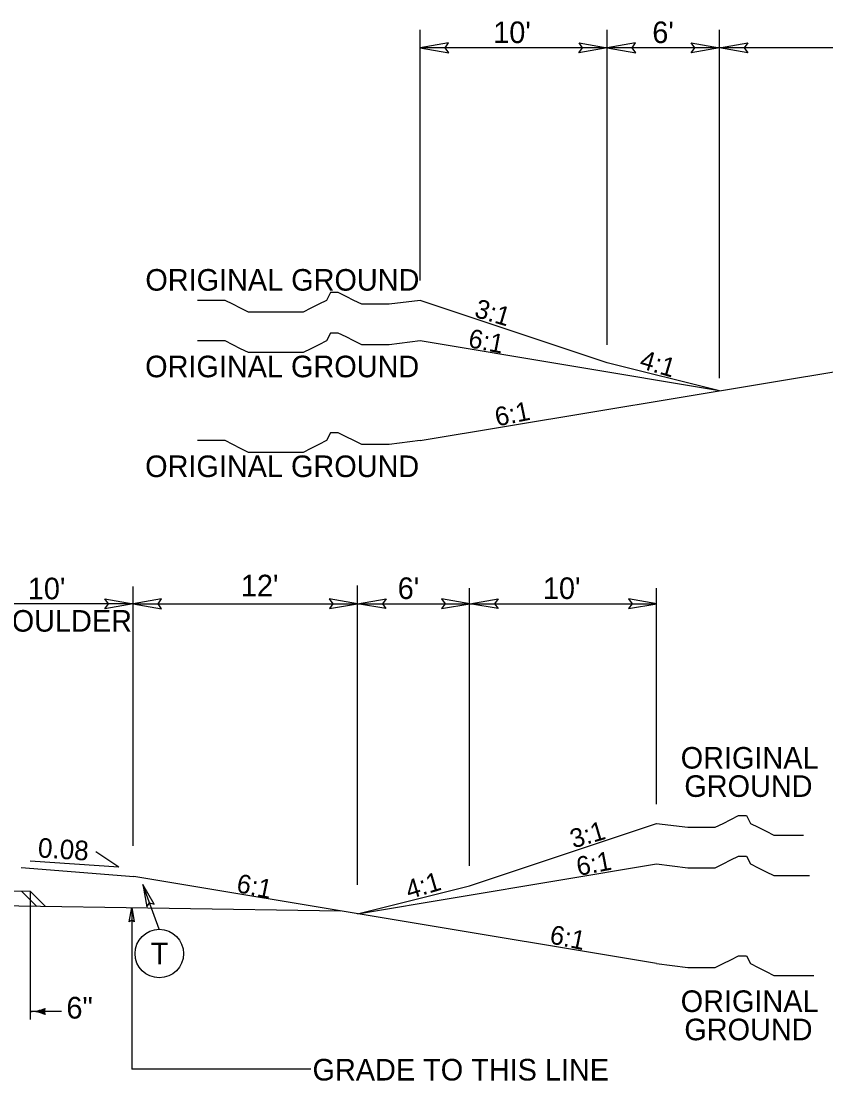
# Model space of a CAD drawing. Extents: x 2176024 to 2177225, y 75947 to 76635.
# Drawn here: x 2176501.2 to 2176544.3, y 76466.6 to 76523.2 of the extents above; entities that cross this region are included whole.
import ezdxf

# ---------------------------------------------------------------- set-up
doc = ezdxf.new("R2010")
doc.units = 0
for name, color, linetype in [('Old_Level_1', 7, 'Continuous'), ('Old_Level_11', 7, 'Continuous'), ('Prop Dimension', 7, 'Continuous'), ('Typical Curb CELL', 7, 'Continuous'), ('Typical Pavement Slope CELL', 7, 'Continuous'), ('Typical Pavement Slope Information CELL', 7, 'Continuous'), ('Typical Shoulder Slope CELL', 7, 'Continuous'), ('Typical Slope Point Local CELL', 7, 'Continuous'), ('Typical Terminator CELL', 7, 'Continuous'), ('Typical Text General CELL', 7, 'Continuous')]:
    doc.layers.add(name, color=color, linetype=linetype)

msp = doc.modelspace()

# ---------------------------------------------------------------- linework, layer by layer
at = {"layer": 'Old_Level_1'}
msp.add_line((2176502.065, 76475.925), (2176501.239, 76476.735), dxfattribs=at)
at = {"layer": 'Old_Level_11'}
for p, q in [((2176508.617, 76474.701), (2176507.728, 76477.103)), ((2176501.714, 76476.726), (2176501.714, 76469.874)), ((2176503.381, 76470.31), (2176501.714, 76470.31))]:
    msp.add_line(p, q, dxfattribs=at)
msp.add_lwpolyline([(2176508.338, 76476.049), (2176507.728, 76477.103), (2176507.946, 76475.897), (2176508.093, 76476.115)], close=True, dxfattribs=at)
msp.add_circle((2176508.617, 76473.404), 1.296, dxfattribs=at)
for centre, radius, start, end in [((2176501.74, 76472.225), 1.915, 269.2378, 293.5152), ((2176501.74, 76468.395), 1.915, 66.4845, 90.7619), ((2176501.74, 76472.225), 1.942, 279.5362, 292.8107), ((2176501.74, 76468.395), 1.942, 67.189, 80.4635), ((2176501.74, 76472.225), 1.969, 283.3885, 292.2304), ((2176501.74, 76468.395), 1.969, 67.7693, 76.6112), ((2176501.74, 76472.225), 1.995, 286.2969, 291.7498), ((2176501.74, 76468.395), 1.995, 68.2499, 73.7028), ((2176501.74, 76472.225), 2.022, 288.7087, 291.3528), ((2176501.74, 76468.395), 2.022, 68.6469, 71.291), ((2176502.923, 76470.31), 0.448, 159.234, 200.7657)]:
    msp.add_arc(centre, radius, start, end, dxfattribs=at)
at = {"layer": 'Prop Dimension'}
for p, q in [((2176522.572, 76509.372), (2176522.572, 76522.769)), ((2176532.572, 76505.94), (2176532.572, 76522.769)), ((2176538.572, 76504.158), (2176538.572, 76522.769)), ((2176532.572, 76521.816), (2176522.572, 76521.816)), ((2176538.572, 76521.816), (2176532.572, 76521.816)), ((2176556.572, 76521.816), (2176538.572, 76521.816)), ((2176507.222, 76479.163), (2176507.222, 76493.03)), ((2176519.209, 76477.075), (2176519.209, 76493.068)), ((2176525.209, 76478.093), (2176525.209, 76492.935)), ((2176535.209, 76481.395), (2176535.209, 76492.935)), ((2176507.222, 76492.103), (2176497.222, 76492.103)), ((2176507.222, 76492.103), (2176519.222, 76492.103)), ((2176519.222, 76492.103), (2176525.222, 76492.103)), ((2176525.222, 76492.103), (2176535.222, 76492.103)), ((2176507.142, 76475.859), (2176507.142, 76467.223)), ((2176516.71, 76467.223), (2176507.142, 76467.223))]:
    msp.add_line(p, q, dxfattribs=at)
at = {"layer": 'Typical Curb CELL'}
msp.add_line((2176518.325, 76475.678), (2176497.209, 76475.992), dxfattribs=at)
at = {"layer": 'Typical Pavement Slope CELL'}
for p, q in [((2176522.572, 76500.818), (2176556.572, 76506.485)), ((2176538.572, 76503.485), (2176522.572, 76506.152)), ((2176519.209, 76475.53), (2176535.209, 76478.197)), ((2176535.209, 76472.864), (2176507.257, 76477.522)), ((2176497.209, 76476.798), (2176501.714, 76476.731)), ((2176501.714, 76476.731), (2176502.538, 76475.913))]:
    msp.add_line(p, q, dxfattribs=at)
at = {"layer": 'Typical Pavement Slope Information CELL'}
for q in [(2176505.225, 76478.845), (2176501.704, 76478.339)]:
    msp.add_line((2176506.45, 76478.026), q, dxfattribs=at)
at = {"layer": 'Typical Shoulder Slope CELL'}
for p, q in [((2176532.572, 76504.985), (2176522.572, 76508.318)), ((2176538.572, 76503.485), (2176532.572, 76504.985)), ((2176525.209, 76477.03), (2176535.209, 76480.364)), ((2176501.222, 76478.005), (2176507.257, 76477.522)), ((2176519.209, 76475.53), (2176525.209, 76477.03))]:
    msp.add_line(p, q, dxfattribs=at)
at = {"layer": 'Typical Slope Point Local CELL'}
for points in [[(2176522.572, 76508.318), (2176520.901, 76508.11), (2176520.484, 76508.11), (2176519.856, 76508.11), (2176519.439, 76508.11), (2176519.021, 76508.318), (2176518.603, 76508.528), (2176518.186, 76508.738), (2176517.768, 76508.738), (2176517.558, 76508.318), (2176517.141, 76508.11), (2176516.723, 76507.901), (2176516.305, 76507.693), (2176515.888, 76507.693), (2176515.47, 76507.693), (2176515.052, 76507.693), (2176514.635, 76507.693), (2176514.217, 76507.693), (2176513.799, 76507.693), (2176513.382, 76507.693), (2176512.964, 76507.901), (2176512.546, 76508.11), (2176512.129, 76508.318), (2176511.501, 76508.318), (2176511.084, 76508.318), (2176510.666, 76508.318)], [(2176522.572, 76506.152), (2176520.901, 76505.944), (2176520.483, 76505.944), (2176519.856, 76505.944), (2176519.438, 76505.944), (2176519.021, 76506.152), (2176518.603, 76506.361), (2176518.185, 76506.571), (2176517.768, 76506.571), (2176517.558, 76506.152), (2176517.14, 76505.944), (2176516.723, 76505.734), (2176516.305, 76505.526), (2176515.887, 76505.526), (2176515.47, 76505.526), (2176515.052, 76505.526), (2176514.634, 76505.526), (2176514.217, 76505.526), (2176513.799, 76505.526), (2176513.382, 76505.526), (2176512.964, 76505.734), (2176512.546, 76505.944), (2176512.129, 76506.152), (2176511.501, 76506.152), (2176511.084, 76506.152), (2176510.666, 76506.152)], [(2176522.572, 76500.818), (2176520.901, 76500.61), (2176520.484, 76500.61), (2176519.856, 76500.61), (2176519.439, 76500.61), (2176519.021, 76500.818), (2176518.603, 76501.028), (2176518.186, 76501.238), (2176517.768, 76501.238), (2176517.558, 76500.818), (2176517.141, 76500.61), (2176516.723, 76500.401), (2176516.305, 76500.193), (2176515.888, 76500.193), (2176515.47, 76500.193), (2176515.052, 76500.193), (2176514.635, 76500.193), (2176514.217, 76500.193), (2176513.799, 76500.193), (2176513.382, 76500.193), (2176512.964, 76500.401), (2176512.546, 76500.61), (2176512.129, 76500.818), (2176511.501, 76500.818), (2176511.084, 76500.818), (2176510.666, 76500.818)], [(2176535.209, 76480.364), (2176536.88, 76480.156), (2176537.297, 76480.156), (2176537.925, 76480.156), (2176538.342, 76480.156), (2176538.76, 76480.364), (2176539.178, 76480.573), (2176539.595, 76480.783), (2176540.013, 76480.783), (2176540.223, 76480.364), (2176540.64, 76480.156), (2176541.058, 76479.946), (2176541.476, 76479.738), (2176541.893, 76479.738), (2176542.311, 76479.738), (2176542.729, 76479.738), (2176543.069, 76479.738)], [(2176535.209, 76478.197), (2176536.88, 76477.989), (2176537.298, 76477.989), (2176537.925, 76477.989), (2176538.343, 76477.989), (2176538.76, 76478.197), (2176539.178, 76478.407), (2176539.596, 76478.616), (2176540.013, 76478.616), (2176540.223, 76478.197), (2176540.641, 76477.989), (2176541.058, 76477.779), (2176541.476, 76477.571), (2176541.894, 76477.571), (2176542.311, 76477.571), (2176542.729, 76477.571), (2176543.147, 76477.571), (2176543.378, 76477.571)], [(2176535.209, 76472.864), (2176536.88, 76472.656), (2176537.297, 76472.656), (2176537.925, 76472.656), (2176538.342, 76472.656), (2176538.76, 76472.864), (2176539.178, 76473.073), (2176539.595, 76473.283), (2176540.013, 76473.283), (2176540.223, 76472.864), (2176540.64, 76472.656), (2176541.058, 76472.446), (2176541.476, 76472.238), (2176541.893, 76472.238), (2176542.311, 76472.238), (2176542.729, 76472.238), (2176543.146, 76472.238), (2176543.564, 76472.238), (2176543.61, 76472.238)]]:
    msp.add_lwpolyline(points, dxfattribs=at)
at = {"layer": 'Typical Terminator CELL'}
for points in [[(2176524.082, 76522.076), (2176522.572, 76521.816), (2176524.09, 76521.547), (2176523.897, 76521.816)], [(2176531.062, 76522.076), (2176532.572, 76521.816), (2176531.054, 76521.547), (2176531.247, 76521.816)], [(2176534.082, 76522.076), (2176532.572, 76521.816), (2176534.09, 76521.547), (2176533.897, 76521.816)], [(2176537.062, 76522.076), (2176538.572, 76521.816), (2176537.054, 76521.547), (2176537.247, 76521.816)], [(2176540.082, 76521.556), (2176538.572, 76521.816), (2176540.09, 76522.084), (2176539.897, 76521.816)], [(2176505.712, 76492.363), (2176507.222, 76492.103), (2176505.704, 76491.834), (2176505.897, 76492.103)], [(2176508.731, 76492.363), (2176507.222, 76492.103), (2176508.74, 76491.834), (2176508.547, 76492.103)], [(2176517.712, 76491.843), (2176519.222, 76492.103), (2176517.704, 76492.371), (2176517.897, 76492.103)], [(2176520.731, 76491.843), (2176519.222, 76492.103), (2176520.74, 76492.371), (2176520.547, 76492.103)], [(2176523.712, 76491.843), (2176525.222, 76492.103), (2176523.704, 76492.371), (2176523.897, 76492.103)], [(2176526.731, 76491.843), (2176525.222, 76492.103), (2176526.74, 76492.371), (2176526.547, 76492.103)], [(2176533.712, 76491.843), (2176535.222, 76492.103), (2176533.704, 76492.371), (2176533.897, 76492.103)], [(2176507.012, 76475.104), (2176507.142, 76475.859), (2176507.276, 76475.1), (2176507.142, 76475.196)]]:
    msp.add_lwpolyline(points, close=True, dxfattribs=at)

# ---------------------------------------------------------------- texts
at = {"layer": 'Old_Level_11'}
for s, rotation, p in [('T', 359.9997, (2176508.16, 76472.824)), ('6"', 359.9998, (2176503.647, 76469.929))]:
    msp.add_text(s, height=1.16, rotation=rotation, dxfattribs=at).set_placement(p)
at = {"layer": 'Typical Pavement Slope Information CELL'}
msp.add_text('0.08', height=1.0429, rotation=356.2199, dxfattribs=at).set_placement((2176502.1, 76478.55))
at = {"layer": 'Typical Slope Point Local CELL'}
for s, rotation, p in [('3:1', 343.5351, (2176525.407, 76507.451)), ('6:1', 349.1832, (2176525.088, 76505.823)), ('4:1', 343.5351, (2176534.239, 76504.718)), ('6:1', 11.4865, (2176526.674, 76501.574)), ('3:1', 16.4649, (2176530.756, 76479.018)), ('6:1', 10.8168, (2176531.023, 76477.549)), ('6:1', 348.5135, (2176512.691, 76476.699)), ('4:1', 16.4649, (2176521.966, 76476.298)), ('6:1', 348.5135, (2176529.441, 76473.958))]:
    msp.add_text(s, height=1.0064, rotation=rotation, dxfattribs=at).set_placement(p)
at = {"layer": 'Typical Text General CELL'}
for s, height, p in [("10'", 1.1533, (2176526.473, 76522.068)), ("6'", 1.1533, (2176534.978, 76522.068)), ('ORIGINAL GROUND', 1.15334, (2176507.87, 76508.836)), ('ORIGINAL GROUND', 1.15334, (2176507.86, 76504.207)), ('ORIGINAL GROUND', 1.15334, (2176507.86, 76498.873)), ("10' ", 1.1533, (2176501.586, 76492.34)), ("12' ", 1.1533, (2176512.978, 76492.498)), ("6'", 1.1533, (2176521.364, 76492.355)), ("10'", 1.1533, (2176529.129, 76492.355)), ('SHOULDER', 1.1533, (2176498.585, 76490.61)), ('ORIGINAL', 1.1533, (2176536.497, 76483.29)), ('GROUND', 1.1533, (2176536.691, 76481.778)), ('ORIGINAL', 1.1533, (2176536.497, 76470.282)), ('GROUND', 1.1533, (2176536.691, 76468.77)), ('GRADE TO THIS LINE', 1.15334, (2176516.81, 76466.619))]:
    msp.add_text(s, height=height, dxfattribs=at).set_placement(p)

doc.saveas('drawing.dxf')
